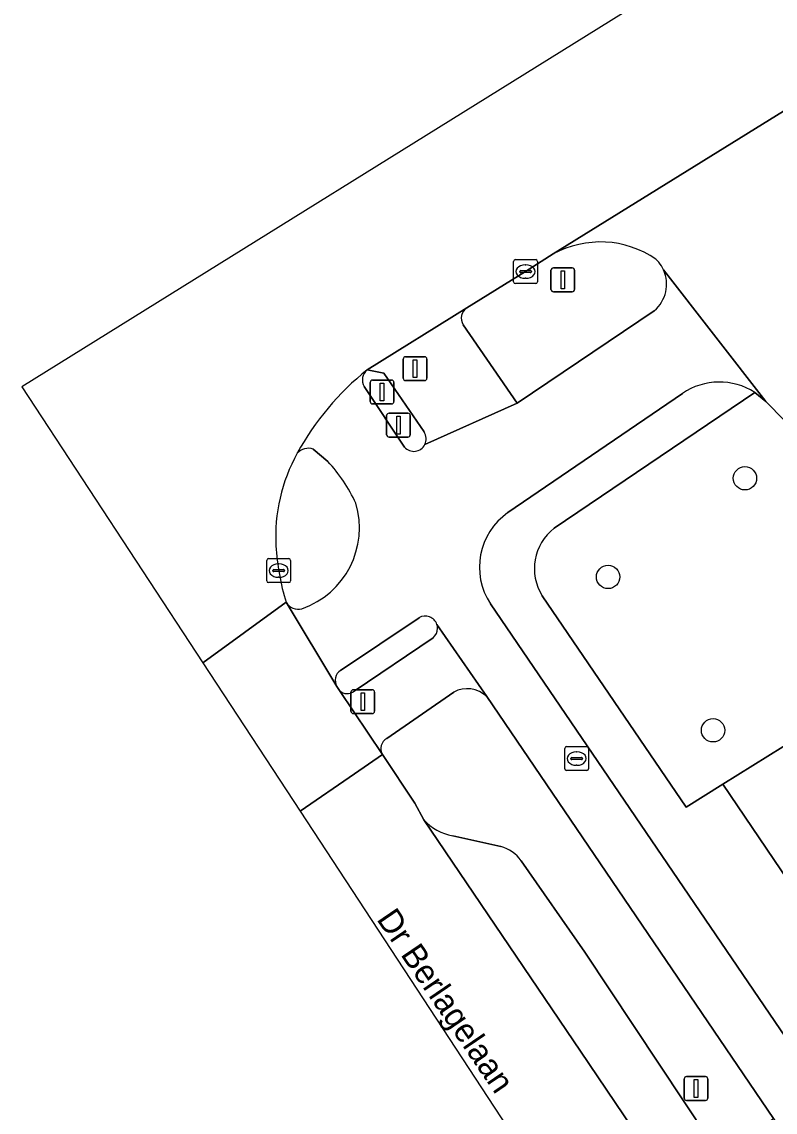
# Model space of a CAD drawing. Extents: x 160030 to 160839, y 385325 to 386450.
# Drawn here: x 160029.67 to 160061.21, y 386084.47 to 386130.11 of the extents above; entities that cross this region are included whole.
import ezdxf

# ---------------------------------------------------------------- set-up
doc = ezdxf.new("R2010")
doc.units = 0
for name, color, linetype in [('IMGEO_Berm_groen', 7, 'Continuous'), ('IMGEO_Boom', 7, 'Continuous'), ('IMGEO_Drukknoppaal', 7, 'Continuous'), ('IMGEO_Fietspad_gesloten', 7, 'Continuous'), ('IMGEO_Groenvoorziening', 7, 'Continuous'), ('IMGEO_Kolk', 7, 'Continuous'), ('IMGEO_Lichtmast', 7, 'Continuous'), ('IMGEO_Openbare_ruimte_label', 7, 'Continuous'), ('IMGEO_Parkeervlak_open', 7, 'Continuous'), ('IMGEO_Rijbaan_lokaal_gesloten', 7, 'Continuous'), ('IMGEO_Rijbaan_lokaal_open', 7, 'Continuous'), ('IMGEO_Rijbaan_regionaal_gesloten', 7, 'Continuous'), ('IMGEO_Rioolput', 7, 'Continuous'), ('IMGEO_Verkeerseiland_open', 7, 'Continuous'), ('IMGEO_Verkeersregelinstallatiepaal', 7, 'Continuous'), ('IMGEO_Voetpad_open', 7, 'Continuous')]:
    doc.layers.add(name, color=color, linetype=linetype)

msp = doc.modelspace()

# ---------------------------------------------------------------- linework, layer by layer
at = {"layer": 'IMGEO_Berm_groen'}
for points in [[(160051.918, 386120.389), (160050.756, 386119.651), (160048.296, 386118.133)], [(160056.337, 386120.043), (160056.216, 386120.175)], [(160048.149, 386117.425), (160050.407, 386114.141), (160056.146, 386118.015)], [(160047.747, 386102.05), (160044.944, 386100.108)], [(160050.574, 386094.987), (160053.238, 386091.168), (160058.417, 386083.371), (160058.957, 386082.621), (160059.215, 386082.807), (160061.141, 386084.196), (160049.131, 386101.863)], [(160044.767, 386099.437), (160046.121, 386097.394), (160046.492, 386096.699)], [(160047.707, 386096.033), (160049.716, 386095.581)]]:
    msp.add_lwpolyline(points, dxfattribs=at)
for centre, radius, start, end in [((160053.891, 386116.754), 4.136, 55.8018, 118.4973), ((160055.204, 386119.13), 1.455, 23.9094, 38.8492), ((160055.198, 386119.127), 1.462, 310.4485, 23.911), ((160048.581, 386117.705), 0.514, 123.5951, 212.9459), ((160048.31, 386101.002), 1.19, 46.3633, 118.2468), ((160045.176, 386099.688), 0.48, 118.9332, 211.5124), ((160048.127, 386098.241), 2.248, 223.3204, 259.221), ((160049.317, 386094.088), 1.545, 35.5715, 75.0382)]:
    msp.add_arc(centre, radius, start, end, dxfattribs=at)
at = {"layer": 'IMGEO_Boom'}
for centre in [(160059.94, 386111), (160054.211, 386106.869), (160058.605, 386100.45)]:
    msp.add_circle(centre, 0.489, dxfattribs=at)
at = {"layer": 'IMGEO_Drukknoppaal'}
for p, q in [((160044.94, 386112.824), (160044.94, 386113.624)), ((160044.94, 386113.624), (160044.94, 386112.824)), ((160045.04, 386113.724), (160045.83, 386113.724)), ((160045.83, 386113.724), (160045.04, 386113.724)), ((160045.93, 386113.624), (160045.93, 386112.824)), ((160045.93, 386112.824), (160045.93, 386113.624)), ((160045.83, 386112.724), (160045.04, 386112.724)), ((160045.04, 386112.724), (160045.83, 386112.724))]:
    msp.add_line(p, q, dxfattribs=at)
msp.add_lwpolyline([(160045.36, 386113.599), (160045.51, 386113.599), (160045.51, 386112.849), (160045.36, 386112.849), (160045.36, 386113.599)], dxfattribs=at)
for centre, start, end in [((160045.04, 386113.624), 90, 180), ((160045.04, 386113.624), 90, 180), ((160045.83, 386113.624), 0, 90), ((160045.83, 386113.624), 360, 90), ((160045.04, 386112.824), 180, 270), ((160045.04, 386112.824), 180, 270), ((160045.83, 386112.824), 270, 0), ((160045.83, 386112.824), 270, 0)]:
    msp.add_arc(centre, 0.1, start, end, dxfattribs=at)
at = {"layer": 'IMGEO_Fietspad_gesloten'}
for points in [[(160060.353, 386114.592), (160060.814, 386114.218), (160056.534, 386119.72)], [(160056.146, 386118.015), (160050.407, 386114.141), (160046.54, 386112.412)], [(160045.687, 386112.301), (160043.999, 386114.839)], [(160050.02, 386109.561), (160057.322, 386114.547)], [(160041.863, 386112.213), (160042.477, 386111.699)], [(160040.73, 386105.809), (160042.858, 386102.288)], [(160105.869, 386022.573), (160104.519, 386024.566), (160099.287, 386032.274), (160097.57, 386034.788), (160092.471, 386042.253), (160090.773, 386044.738), (160085.878, 386051.905), (160078.052, 386063.462), (160077.051, 386064.935), (160075.583, 386067.097), (160069.843, 386075.548), (160068.155, 386078.032), (160049.286, 386105.742)], [(160043.01, 386102.958), (160046.295, 386105.161)], [(160047.044, 386104.884), (160049.131, 386101.863), (160061.141, 386084.196), (160061.352, 386083.886), (160062.027, 386082.894), (160075.985, 386062.362), (160082.886, 386052.153), (160098.913, 386028.61), (160098.973, 386028.522), (160099.648, 386027.53), (160113.486, 386007.198), (160118.645, 385999.609), (160136.295, 385973.586), (160136.648, 385973.065), (160137.081, 385972.428), (160137.322, 385972.072), (160141.694, 385965.572)]]:
    msp.add_lwpolyline(points, dxfattribs=at)
for centre, radius, start, end in [((160055.198, 386119.127), 1.462, 310.4485, 23.911), ((160051.231, 386106.605), 11.412, 128.5019, 151.5262), ((160044.465, 386115.114), 0.541, 128.6993, 210.4886), ((160058.871, 386112.294), 2.734, 57.1855, 124.5156), ((160041.647, 386111.673), 0.582, 68.1725, 140.1032), ((160046.076, 386112.647), 0.52, 221.6772, 333.1512), ((160037.587, 386107.149), 6.68, 24.8337, 42.9396), ((160040.22, 386108.923), 3.581, 289.1573, 16.7407), ((160051.601, 386107.277), 2.777, 124.6861, 213.5551), ((160041.251, 386106.14), 0.617, 212.4099, 283.5423), ((160046.557, 386104.719), 0.514, 18.6966, 120.712), ((160043.286, 386102.543), 0.498, 123.6405, 210.7953)]:
    msp.add_arc(centre, radius, start, end, dxfattribs=at)
at = {"layer": 'IMGEO_Groenvoorziening'}
for points in [[(160062.362, 386112.64), (160060.814, 386114.218), (160060.353, 386114.592), (160051.947, 386108.911)], [(160051.452, 386106.078), (160057.477, 386097.236), (160059.013, 386098.193), (160072.827, 386106.792)]]:
    msp.add_lwpolyline(points, dxfattribs=at)
msp.add_arc((160053.282, 386107.218), 2.156, 128.2486, 211.9293, dxfattribs=at)
at = {"layer": 'IMGEO_Kolk'}
for p, q in [((160050.255, 386119.224), (160050.255, 386120.076)), ((160050.33, 386120.15), (160051.182, 386120.15)), ((160050.743, 386119.93), (160050.768, 386119.93)), ((160051.256, 386120.076), (160051.256, 386119.224)), ((160050.514, 386119.644), (160050.514, 386119.656)), ((160050.952, 386119.607), (160050.554, 386119.607)), ((160050.557, 386119.693), (160050.955, 386119.693)), ((160050.998, 386119.656), (160050.998, 386119.644)), ((160051.182, 386119.15), (160050.33, 386119.15)), ((160050.766, 386119.37), (160050.741, 386119.37)), ((160039.995, 386107.635), (160040.847, 386107.635)), ((160039.92, 386106.709), (160039.92, 386107.561)), ((160040.179, 386107.129), (160040.179, 386107.141)), ((160040.222, 386107.178), (160040.62, 386107.178)), ((160040.408, 386107.415), (160040.433, 386107.415)), ((160040.663, 386107.141), (160040.663, 386107.129)), ((160040.921, 386107.561), (160040.921, 386106.709)), ((160040.617, 386107.092), (160040.219, 386107.092)), ((160040.431, 386106.855), (160040.406, 386106.855)), ((160040.847, 386106.635), (160039.995, 386106.635))]:
    msp.add_line(p, q, dxfattribs=at)
for points in [[(160050.255, 386119.224), (160050.255, 386120.076)], [(160050.33, 386120.15), (160051.182, 386120.15)], [(160051.256, 386120.076), (160051.256, 386119.224)], [(160051.182, 386119.15), (160050.33, 386119.15)], [(160039.995, 386107.635), (160040.847, 386107.635)], [(160039.92, 386106.709), (160039.92, 386107.561)], [(160040.921, 386107.561), (160040.921, 386106.709)], [(160040.847, 386106.635), (160039.995, 386106.635)]]:
    msp.add_lwpolyline(points, dxfattribs=at)
for centre, radius, start, end in [((160050.332, 386120.074), 0.0765, 91.552, 178.448), ((160050.332, 386120.074), 0.0765, 91.552, 178.448), ((160051.18, 386120.074), 0.0765, 1.552, 88.448), ((160051.18, 386120.074), 0.0765, 1.552, 88.448), ((160050.554, 386119.653), 0.0403, 85.8775, 175.7526), ((160050.551, 386119.643), 0.0366, 178.938, 274.7102), ((160050.955, 386119.65), 0.043, 264.8664, 352.4533), ((160050.959, 386119.655), 0.0386, 1.7309, 96.639), ((160050.332, 386119.226), 0.0765, 181.552, 268.448), ((160050.332, 386119.226), 0.0765, 181.552, 268.448), ((160051.18, 386119.226), 0.0765, 271.552, 358.448), ((160051.18, 386119.226), 0.0765, 271.552, 358.448), ((160039.997, 386107.559), 0.0765, 91.552, 178.448), ((160039.997, 386107.559), 0.0765, 91.552, 178.448), ((160040.845, 386107.559), 0.0765, 1.552, 88.448), ((160040.845, 386107.559), 0.0765, 1.552, 88.448), ((160040.219, 386107.138), 0.0403, 85.8775, 175.7526), ((160040.216, 386107.128), 0.0366, 178.938, 274.7102), ((160040.62, 386107.135), 0.043, 264.8664, 352.4533), ((160040.624, 386107.14), 0.0386, 1.7309, 96.639), ((160039.997, 386106.711), 0.0765, 181.552, 268.448), ((160039.997, 386106.711), 0.0765, 181.552, 268.448), ((160040.845, 386106.711), 0.0765, 271.552, 358.448), ((160040.845, 386106.711), 0.0765, 271.552, 358.448)]:
    msp.add_arc(centre, radius, start, end, dxfattribs=at)
for centre, major_axis, ratio, start_param, end_param in [((160050.742, 386119.65), (-0.387, 0.002), 0.722429, 4.712389, 7.853982), ((160050.767, 386119.65), (-0.39, 0.002), 0.717154, 1.570796, 4.712389), ((160040.407, 386107.135), (-0.387, 0.002), 0.722429, 4.712389, 7.853982), ((160040.432, 386107.135), (-0.39, 0.002), 0.717154, 1.570796, 4.712389)]:
    msp.add_ellipse(centre, major_axis=major_axis, ratio=ratio, start_param=start_param, end_param=end_param, dxfattribs=at)
at = {"layer": 'IMGEO_Lichtmast'}
for p, q in [((160051.82, 386118.906), (160051.82, 386119.706)), ((160051.82, 386119.706), (160051.82, 386118.906)), ((160051.92, 386119.806), (160052.71, 386119.806)), ((160052.71, 386119.806), (160051.92, 386119.806)), ((160052.81, 386119.706), (160052.81, 386118.906)), ((160052.81, 386118.906), (160052.81, 386119.706)), ((160052.71, 386118.806), (160051.92, 386118.806)), ((160051.92, 386118.806), (160052.71, 386118.806)), ((160057.395, 386085.056), (160057.395, 386085.856)), ((160057.395, 386085.856), (160057.395, 386085.056)), ((160057.495, 386085.956), (160058.285, 386085.956)), ((160058.285, 386085.956), (160057.495, 386085.956)), ((160058.385, 386085.856), (160058.385, 386085.056)), ((160058.385, 386085.056), (160058.385, 386085.856)), ((160058.285, 386084.956), (160057.495, 386084.956)), ((160057.495, 386084.956), (160058.285, 386084.956))]:
    msp.add_line(p, q, dxfattribs=at)
for points in [[(160052.24, 386119.681), (160052.39, 386119.681), (160052.39, 386118.931), (160052.24, 386118.931), (160052.24, 386119.681)], [(160057.815, 386085.831), (160057.965, 386085.831), (160057.965, 386085.081), (160057.815, 386085.081), (160057.815, 386085.831)]]:
    msp.add_lwpolyline(points, dxfattribs=at)
for centre, start, end in [((160051.92, 386119.706), 90, 180), ((160051.92, 386119.706), 90, 180), ((160052.71, 386119.706), 0, 90), ((160052.71, 386119.706), 360, 90), ((160051.92, 386118.906), 180, 270), ((160051.92, 386118.906), 180, 270), ((160052.71, 386118.906), 270, 0), ((160052.71, 386118.906), 270, 0), ((160057.495, 386085.856), 90, 180), ((160057.495, 386085.856), 90, 180), ((160058.285, 386085.856), 0, 90), ((160058.285, 386085.856), 360, 90), ((160057.495, 386085.056), 180, 270), ((160057.495, 386085.056), 180, 270), ((160058.285, 386085.056), 270, 0), ((160058.285, 386085.056), 270, 0)]:
    msp.add_arc(centre, 0.1, start, end, dxfattribs=at)
at = {"layer": 'IMGEO_Parkeervlak_open'}
for points in [[(160046.492, 386096.699), (160053.054, 386087.022), (160066.116, 386067.689), (160066.623, 386066.952)], [(160049.716, 386095.581), (160047.707, 386096.033)], [(160066.044, 386072.308), (160065.964, 386072.429), (160062.075, 386078.297), (160059.835, 386081.404), (160058.957, 386082.621), (160058.417, 386083.371), (160053.238, 386091.168), (160050.574, 386094.987)]]:
    msp.add_lwpolyline(points, dxfattribs=at)
for centre, radius, start, end in [((160048.127, 386098.241), 2.248, 223.3204, 259.221), ((160049.317, 386094.088), 1.545, 35.5715, 75.0382)]:
    msp.add_arc(centre, radius, start, end, dxfattribs=at)
at = {"layer": 'IMGEO_Rijbaan_lokaal_gesloten'}
msp.add_lwpolyline([(160041.319, 386097.06), (160043.588, 386098.624), (160044.767, 386099.437), (160042.969, 386102.121), (160042.858, 386102.288), (160040.73, 386105.809), (160037.248, 386103.269)], close=True, dxfattribs=at)
msp.add_lwpolyline([(160106.939, 386007.869), (160103.17, 386013.216), (160103.033, 386013.417), (160088.635, 386034.523), (160083.756, 386041.739), (160081.392, 386045.467), (160080.555, 386046.718), (160070.529, 386061.557), (160066.623, 386066.952), (160066.116, 386067.689), (160053.054, 386087.022), (160046.492, 386096.699), (160046.121, 386097.394), (160044.767, 386099.437), (160043.588, 386098.624), (160041.319, 386097.06), (160058.679, 386070.587), (160061.035, 386066.994), (160072.038, 386050.801), (160160.544, 385920.543)], dxfattribs=at)
at = {"layer": 'IMGEO_Rijbaan_lokaal_open'}
for points in [[(160064.409, 386128.144), (160051.918, 386120.389)], [(160056.216, 386120.175), (160056.337, 386120.043)], [(160056.534, 386119.72), (160060.814, 386114.218), (160062.362, 386112.64)]]:
    msp.add_lwpolyline(points, dxfattribs=at)
for centre, radius, start, end in [((160053.891, 386116.754), 4.136, 55.8018, 118.4973), ((160055.204, 386119.13), 1.455, 23.9094, 38.8492)]:
    msp.add_arc(centre, radius, start, end, dxfattribs=at)
at = {"layer": 'IMGEO_Rijbaan_regionaal_gesloten'}
for points in [[(160352.991, 386307.11), (160367.673, 386316.234), (160373.033, 386319.565), (160405.661, 386339.842), (160426.458, 386352.78), (160454.717, 386370.262), (160466.628, 386377.779), (160485.79, 386389.673), (160500, 386398.48), (160519.898, 386410.812), (160536.553, 386421.109), (160549.768, 386429.187), (160551.876, 386430.476), (160552.093, 386430.607), (160562.767, 386437.281), (160554.007, 386449.857), (160519.651, 386421.283), (160338.731, 386306.963), (160029.667, 386114.83)], [(160044.127, 386115.536), (160048.296, 386118.133), (160050.756, 386119.651), (160051.918, 386120.389), (160064.409, 386128.144), (160069.72, 386131.423), (160078.685, 386136.999), (160078.853, 386137.104), (160086.922, 386142.123), (160128.715, 386168.047), (160153.804, 386183.592), (160206.043, 386216.043), (160234.899, 386233.885), (160260.864, 386250), (160262.546, 386251.044), (160268.911, 386254.994), (160290.073, 386268.104), (160291.289, 386268.857), (160292.973, 386269.9), (160296.964, 386272.372), (160320.014, 386286.663), (160329.851, 386292.79), (160333.365, 386294.979)], [(160029.667, 386114.83), (160037.248, 386103.269), (160040.73, 386105.809)]]:
    msp.add_lwpolyline(points, dxfattribs=at)
for centre, radius, start, end in [((160051.231, 386106.605), 11.412, 128.5019, 151.5262), ((160047.422, 386108.568), 7.128, 150.7971, 183.1856), ((160050.526, 386108.791), 10.239, 183.4631, 196.9289)]:
    msp.add_arc(centre, radius, start, end, dxfattribs=at)
at = {"layer": 'IMGEO_Rioolput'}
for p, q in [((160052.395, 386098.841), (160052.395, 386099.693)), ((160052.47, 386099.767), (160053.322, 386099.767)), ((160052.883, 386099.547), (160052.908, 386099.547)), ((160053.396, 386099.693), (160053.396, 386098.841)), ((160052.654, 386099.261), (160052.654, 386099.273)), ((160053.092, 386099.224), (160052.694, 386099.224)), ((160052.697, 386099.31), (160053.095, 386099.31)), ((160052.906, 386098.987), (160052.881, 386098.987)), ((160053.138, 386099.273), (160053.138, 386099.261)), ((160053.322, 386098.767), (160052.47, 386098.767))]:
    msp.add_line(p, q, dxfattribs=at)
for points in [[(160052.395, 386098.841), (160052.395, 386099.693)], [(160052.47, 386099.767), (160053.322, 386099.767)], [(160053.396, 386099.693), (160053.396, 386098.841)], [(160053.322, 386098.767), (160052.47, 386098.767)]]:
    msp.add_lwpolyline(points, dxfattribs=at)
for centre, radius, start, end in [((160052.472, 386099.691), 0.0765, 91.552, 178.448), ((160052.472, 386099.691), 0.0765, 91.552, 178.448), ((160053.32, 386099.691), 0.0765, 1.552, 88.448), ((160053.32, 386099.691), 0.0765, 1.552, 88.448), ((160052.694, 386099.27), 0.0403, 85.8775, 175.7526), ((160052.691, 386099.26), 0.0366, 178.938, 274.7102), ((160053.095, 386099.267), 0.043, 264.8664, 352.4533), ((160053.099, 386099.272), 0.0386, 1.7309, 96.639), ((160052.472, 386098.843), 0.0765, 181.552, 268.448), ((160052.472, 386098.843), 0.0765, 181.552, 268.448), ((160053.32, 386098.843), 0.0765, 271.552, 358.448), ((160053.32, 386098.843), 0.0765, 271.552, 358.448)]:
    msp.add_arc(centre, radius, start, end, dxfattribs=at)
for centre, major_axis, ratio, start_param, end_param in [((160052.882, 386099.267), (-0.387, 0.002), 0.722429, 4.712389, 7.853982), ((160052.907, 386099.267), (-0.39, 0.002), 0.717154, 1.570796, 4.712389)]:
    msp.add_ellipse(centre, major_axis=major_axis, ratio=ratio, start_param=start_param, end_param=end_param, dxfattribs=at)
at = {"layer": 'IMGEO_Verkeerseiland_open'}
for points in [[(160046.507, 386112.94), (160044.817, 386115.398), (160044.127, 386115.536)], [(160043.999, 386114.839), (160045.687, 386112.301)], [(160042.477, 386111.699), (160041.863, 386112.213)], [(160046.295, 386105.161), (160043.01, 386102.958)], [(160043.575, 386102.09), (160046.881, 386104.32)], [(160042.858, 386102.288), (160042.969, 386102.121)]]:
    msp.add_lwpolyline(points, dxfattribs=at)
for centre, radius, start, end in [((160044.465, 386115.114), 0.541, 128.6993, 210.4886), ((160046.079, 386112.648), 0.518, 332.8523, 34.3003), ((160041.647, 386111.673), 0.582, 68.1725, 140.1032), ((160046.076, 386112.647), 0.52, 221.6772, 333.1512), ((160047.422, 386108.568), 7.128, 150.7971, 183.1856), ((160037.587, 386107.149), 6.68, 24.8337, 42.9396), ((160040.22, 386108.923), 3.581, 289.1573, 16.7407), ((160050.526, 386108.791), 10.239, 183.4631, 196.9289), ((160041.251, 386106.14), 0.617, 212.4099, 283.5423), ((160046.557, 386104.719), 0.514, 18.6966, 120.712), ((160046.543, 386104.717), 0.528, 0.1873, 18.3994), ((160046.557, 386104.719), 0.514, 309.0992, 359.9741), ((160043.286, 386102.543), 0.498, 123.6405, 210.7953), ((160043.288, 386102.426), 0.442, 223.6999, 310.4433)]:
    msp.add_arc(centre, radius, start, end, dxfattribs=at)
at = {"layer": 'IMGEO_Verkeersregelinstallatiepaal'}
for p, q in [((160045.635, 386115.188), (160045.635, 386115.988)), ((160045.635, 386115.988), (160045.635, 386115.188)), ((160045.735, 386116.088), (160046.525, 386116.088)), ((160046.525, 386116.088), (160045.735, 386116.088)), ((160046.625, 386115.988), (160046.625, 386115.188)), ((160046.625, 386115.188), (160046.625, 386115.988)), ((160044.254, 386114.211), (160044.254, 386115.011)), ((160044.254, 386115.011), (160044.254, 386114.211)), ((160044.354, 386115.111), (160045.144, 386115.111)), ((160045.144, 386115.111), (160044.354, 386115.111)), ((160045.244, 386115.011), (160045.244, 386114.211)), ((160045.244, 386114.211), (160045.244, 386115.011)), ((160046.525, 386115.088), (160045.735, 386115.088)), ((160045.735, 386115.088), (160046.525, 386115.088)), ((160045.144, 386114.111), (160044.354, 386114.111)), ((160044.354, 386114.111), (160045.144, 386114.111)), ((160043.547, 386102.148), (160044.337, 386102.148)), ((160044.337, 386102.148), (160043.547, 386102.148)), ((160043.447, 386101.248), (160043.447, 386102.048)), ((160043.447, 386102.048), (160043.447, 386101.248)), ((160044.437, 386102.048), (160044.437, 386101.248)), ((160044.437, 386101.248), (160044.437, 386102.048)), ((160044.337, 386101.148), (160043.547, 386101.148)), ((160043.547, 386101.148), (160044.337, 386101.148))]:
    msp.add_line(p, q, dxfattribs=at)
for points in [[(160046.055, 386115.963), (160046.205, 386115.963), (160046.205, 386115.213), (160046.055, 386115.213), (160046.055, 386115.963)], [(160044.674, 386114.986), (160044.824, 386114.986), (160044.824, 386114.236), (160044.674, 386114.236), (160044.674, 386114.986)], [(160043.867, 386102.023), (160044.017, 386102.023), (160044.017, 386101.273), (160043.867, 386101.273), (160043.867, 386102.023)]]:
    msp.add_lwpolyline(points, dxfattribs=at)
for centre, start, end in [((160045.735, 386115.988), 90, 180), ((160045.735, 386115.988), 90, 180), ((160046.525, 386115.988), 0, 90), ((160046.525, 386115.988), 360, 90), ((160044.354, 386115.011), 90, 180), ((160044.354, 386115.011), 90, 180), ((160045.144, 386115.011), 0, 90), ((160045.144, 386115.011), 360, 90), ((160045.735, 386115.188), 180, 270), ((160045.735, 386115.188), 180, 270), ((160046.525, 386115.188), 270, 0), ((160046.525, 386115.188), 270, 0), ((160044.354, 386114.211), 180, 270), ((160044.354, 386114.211), 180, 270), ((160045.144, 386114.211), 270, 0), ((160045.144, 386114.211), 270, 0), ((160043.547, 386102.048), 90, 180), ((160043.547, 386102.048), 90, 180), ((160044.337, 386102.048), 0, 90), ((160044.337, 386102.048), 360, 90), ((160043.547, 386101.248), 180, 270), ((160043.547, 386101.248), 180, 270), ((160044.337, 386101.248), 270, 0), ((160044.337, 386101.248), 270, 0)]:
    msp.add_arc(centre, 0.1, start, end, dxfattribs=at)
at = {"layer": 'IMGEO_Voetpad_open'}
for points in [[(160048.296, 386118.133), (160044.127, 386115.536), (160044.817, 386115.398), (160046.507, 386112.94)], [(160046.54, 386112.412), (160050.407, 386114.141), (160048.149, 386117.425)], [(160057.322, 386114.547), (160050.02, 386109.561)], [(160051.947, 386108.911), (160060.353, 386114.592)], [(160071.805, 386108.559), (160072.827, 386106.792), (160059.013, 386098.193), (160061.758, 386094.142), (160061.775, 386094.12)], [(160061.775, 386094.12), (160061.758, 386094.142), (160059.013, 386098.193), (160057.477, 386097.236), (160051.452, 386106.078)], [(160049.286, 386105.742), (160068.155, 386078.032), (160070.151, 386079.37), (160071.831, 386076.888), (160069.843, 386075.548), (160075.583, 386067.097), (160077.723, 386068.502), (160079.175, 386066.35), (160077.051, 386064.935), (160078.052, 386063.462)], [(160049.131, 386101.863), (160047.044, 386104.884)], [(160046.881, 386104.32), (160043.575, 386102.09)], [(160042.969, 386102.121), (160044.767, 386099.437)], [(160044.944, 386100.108), (160047.747, 386102.05)]]:
    msp.add_lwpolyline(points, dxfattribs=at)
for centre, radius, start, end in [((160048.581, 386117.705), 0.514, 123.5951, 212.9459), ((160058.871, 386112.294), 2.734, 57.1855, 124.5156), ((160046.079, 386112.648), 0.518, 332.8523, 34.3003), ((160051.601, 386107.277), 2.777, 124.6861, 213.5551), ((160053.282, 386107.218), 2.156, 128.2486, 211.9293), ((160046.543, 386104.717), 0.528, 0.1873, 18.3994), ((160046.557, 386104.719), 0.514, 309.0992, 359.9741), ((160043.288, 386102.426), 0.442, 223.6999, 310.4433), ((160048.31, 386101.002), 1.19, 46.3633, 118.2468), ((160045.176, 386099.688), 0.48, 118.9332, 211.5124)]:
    msp.add_arc(centre, radius, start, end, dxfattribs=at)

# ---------------------------------------------------------------- texts
at = {"layer": 'IMGEO_Openbare_ruimte_label'}
msp.add_text('Dr Berlagelaan', height=1, rotation=304.246, dxfattribs=at).set_placement((160044.495, 386092.544))

doc.saveas('drawing.dxf')
